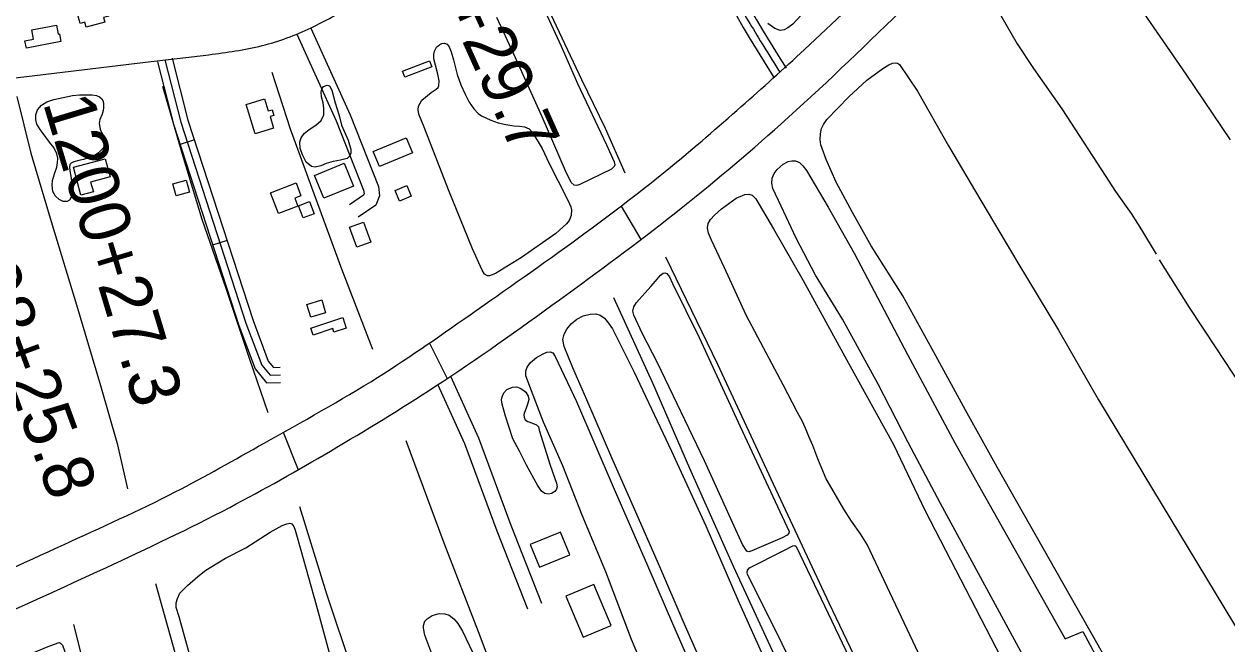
# Model space of a CAD drawing. Extents: x 3855477 to 3893699, y 299188 to 325115.
# Drawn here: x 3872790 to 3875171, y 308792 to 310019 of the extents above; entities that cross this region are included whole.
import ezdxf

# ---------------------------------------------------------------- set-up
doc = ezdxf.new("R2010")
doc.units = 0
for name, color, linetype in [('V-BLDG-OTLN', 7, 'Continuous'), ('V-ROAD-CNTR', 7, 'Continuous'), ('V-SITE-VEGE', 7, 'Continuous'), ('V-SURV-IDEN', 7, 'Continuous'), ('V-TOPO-SHOR', 7, 'Continuous')]:
    doc.layers.add(name, color=color, linetype=linetype)

msp = doc.modelspace()

# ---------------------------------------------------------------- linework, layer by layer
at = {"layer": 'V-BLDG-OTLN'}
for points in [[(3872894, 310044.4), (3872950.7, 310059.9), (3872957.5, 310034.9), (3872947.3, 310032.1), (3872949.8, 310022.9), (3872913, 310012.8), (3872910.3, 310022.8), (3872900.6, 310020.2)], [(3872862.8, 309984.8), (3872794.3, 309971.6), (3872791.5, 309985.9), (3872808.7, 309989.2), (3872805.1, 310007.4), (3872854.2, 310016.8), (3872857.6, 309999.1), (3872860, 309999.6)], [(3873597.3, 309934.4), (3873543.7, 309913.8), (3873539, 309925.8), (3873592.7, 309946.4)], [(3873247.6, 309801.7), (3873229.5, 309859.9), (3873265.6, 309871.1), (3873273.1, 309847.1), (3873280.7, 309849.5), (3873284.2, 309838.2), (3873276.7, 309835.9), (3873283.8, 309812.9)], [(3873558.7, 309764), (3873493.7, 309736.9), (3873481.2, 309766.9), (3873546.1, 309794.1)], [(3872887.4, 309735.5), (3872950.1, 309752.5), (3872959.9, 309716.6), (3872921.6, 309706.3), (3872926.9, 309686.9), (3872902.4, 309680.2)], [(3873364.8, 309719.5), (3873423.5, 309743.4), (3873441.7, 309698.5), (3873383.1, 309674.6)], [(3873110.7, 309710.2), (3873117.3, 309686.3), (3873091.1, 309679.1), (3873084.6, 309703.1)], [(3873277.6, 309685), (3873328.2, 309704.5), (3873338, 309679.2), (3873325.7, 309674.5), (3873331.7, 309658.8), (3873293.4, 309644.1)], [(3873556.2, 309678.6), (3873532.9, 309668.7), (3873524.2, 309689.5), (3873547.5, 309699.3)], [(3873364.3, 309643.7), (3873342.4, 309635.2), (3873333.1, 309659.2), (3873354.9, 309667.7)], [(3873461.8, 309626.9), (3873476.2, 309587.6), (3873448.5, 309577.4), (3873434.1, 309616.8)], [(3873379.3, 309472.9), (3873386.8, 309447.2), (3873357.5, 309438.6), (3873349.9, 309464.3)], [(3873357.4, 309417.3), (3873420.6, 309438.4), (3873427.7, 309417.1), (3873403.3, 309408.9), (3873400.8, 309416.6), (3873362, 309403.6)], [(3873870, 308968.2), (3873851.6, 309013.5), (3873792, 308989.3), (3873810.4, 308944.1)], [(3873896.9, 308805.5), (3873951.9, 308828.7), (3873917.7, 308909.9), (3873862.6, 308886.7)]]:
    msp.add_lwpolyline(points, close=True, dxfattribs=at)
at = {"layer": 'V-ROAD-CNTR'}
for p, q in [((3873127.1, 309789.7), (3873098.6, 309780.4)), ((3873191.7, 309590.9), (3873163.1, 309581.7))]:
    msp.add_line(p, q, dxfattribs=at)
for points in [[(3874165.2, 310296.3), (3874168.9, 310282.6), (3874172.3, 310270.2), (3874173.2, 310257.8), (3874171.9, 310244.3), (3874168.1, 310219.3), (3874164.7, 310192.8), (3874165.1, 310166.5), (3874167.8, 310140.8), (3874172, 310116.7), (3874177.3, 310092.9), (3874182.1, 310075.6), (3874188.7, 310058.3), (3874200.8, 310034.7), (3874213.7, 310012.4), (3874227.5, 309989.4), (3874274.3, 309913.1)], [(3874194.1, 310304.2), (3874197.8, 310290.4), (3874201.9, 310275.3), (3874203.3, 310257.6), (3874201.7, 310240.6), (3874197.9, 310215.1), (3874194.7, 310191.1), (3874195, 310168.3), (3874197.5, 310145), (3874201.4, 310122.5), (3874206.4, 310100.2), (3874210.6, 310084.9), (3874216.1, 310070.5), (3874227.1, 310049), (3874239.5, 310027.6), (3874253.2, 310005), (3874267, 309982.4), (3874282.9, 309957), (3874298.7, 309931.5)], [(3873357.3, 310011.2), (3873435.1, 309839.5), (3873491.3, 309697.7), (3873493.5, 309679.2), (3873486.1, 309660.7), (3873451.4, 309636.5)], [(3873330, 309998.7), (3873407.5, 309827.7), (3873461.9, 309690.3), (3873462.8, 309683.2), (3873461.6, 309680.2), (3873434.2, 309661.1)], [(3870407.9, 309638.5), (3871176.9, 309718.3), (3871625.5, 309776.4), (3872167.7, 309840.3), (3872558.4, 309887.1), (3873030.1, 309943.3), (3873155.3, 309958.3)], [(3873053.8, 309944.2), (3873085.5, 309820.6), (3873214.9, 309422.4), (3873247, 309336.4), (3873270, 309309.2), (3873297.6, 309309.9)], [(3873068.4, 309947.9), (3873099.9, 309824.8), (3873229.1, 309427.3), (3873260.2, 309344.1), (3873276.8, 309324.4), (3873297.2, 309324.9)], [(3873082.9, 309951.6), (3873114.3, 309829), (3873243.2, 309432.3), (3873273.3, 309351.8), (3873283.6, 309339.5), (3873296.9, 309339.9)], [(3873971.6, 309658.3), (3874010.9, 309592.6)], [(3873592.1, 309387.6), (3873627.6, 309317.7)], [(3873634.2, 309322.1), (3873689.5, 309200), (3873753.6, 309027), (3873814.2, 308872.7)], [(3873608.9, 309305.3), (3873661.7, 309188.6), (3873725.5, 309016.3), (3873786.3, 308861.7)], [(3873302.9, 309211), (3873332.6, 309136.9)]]:
    msp.add_lwpolyline(points, dxfattribs=at)
for points in [[(3873155.3, 309958.3), (3873261, 309976.4), (3873357.9, 310011.5), (3873429, 310051), (3873492.4, 310097.9), (3873550.5, 310153.2), (3873604.7, 310214.8), (3873664.6, 310286.4), (3873715.5, 310350.6), (3873757.9, 310393.2), (3873808.5, 310438.8), (3873873.3, 310487.8)], [(3874179.6, 310300.3), (3874187.1, 310272.7), (3874186.8, 310242.5), (3874179.7, 310191.9), (3874182.7, 310142.9), (3874191.9, 310096.6), (3874202.4, 310064.4), (3874226.6, 310020), (3874254.3, 309974.5), (3874286, 309923.6)], [(3871246, 308430.1), (3871456.8, 308465.5), (3871756, 308526.8), (3872125.9, 308626.4), (3872419.4, 308717.8), (3872694.2, 308826.9), (3872951.4, 308943.1), (3873197.2, 309062.5), (3873396.1, 309173.9), (3873603.2, 309301.5), (3873850.1, 309473.5), (3874076.9, 309643.6), (3874288.2, 309821.2), (3874524.7, 310044.2), (3874666.7, 310183.4)], [(3871306.7, 308516.8), (3871483.4, 308547.2), (3871799.6, 308615), (3872141.2, 308709.5), (3872363.6, 308783.1), (3872623.5, 308880.1), (3872867.9, 308988.6), (3873088.8, 309092.9), (3873264.9, 309189.6), (3873489.8, 309319.8), (3873684.7, 309452.1), (3873900.8, 309605.6), (3874069.5, 309735.8), (3874209.4, 309855.6), (3874334.7, 309968.6), (3874503.8, 310129.8)]]:
    msp.add_spline(points, degree=3, dxfattribs=at)
at = {"layer": 'V-SITE-VEGE'}
for points in [[(3873804.6, 310080.2), (3873853.4, 309975.3), (3873885.7, 309901.7), (3873942.7, 309780), (3873957.8, 309746.5), (3873959.3, 309740.3), (3873958.2, 309737.2), (3873952.6, 309731.6), (3873890.3, 309701.5), (3873884.3, 309699.7), (3873878.5, 309700), (3873873.2, 309705.4), (3873861.7, 309728.8), (3873815.7, 309835.2), (3873759.3, 309959.1), (3873725.8, 310031.7)], [(3874328.3, 310036.4), (3874311.6, 310019), (3874302, 310011.5), (3874294.8, 310007.3), (3874286.7, 310006.1), (3874275.9, 310010.4), (3874262.3, 310020.2)], [(3875238.7, 308221.1), (3874716.2, 309142.2), (3874653.6, 309255), (3874595, 309362.3), (3874529.3, 309480.9), (3874466.5, 309580.1), (3874430, 309646.3), (3874397.6, 309706.4), (3874377.5, 309750.7), (3874367.1, 309779.9), (3874365.6, 309790.3), (3874366.2, 309801.7), (3874368.7, 309812.4), (3874372.6, 309820.5), (3874379.2, 309830), (3874422.7, 309875.3), (3874458.1, 309907.8), (3874490, 309931), (3874502, 309938.1), (3874509.2, 309941.5), (3874514.2, 309942), (3874518.8, 309941.3), (3874522.9, 309939.2), (3874558.7, 309886.4), (3874620, 309777.7), (3874673.4, 309687.5), (3874756.9, 309546.7), (3874837.6, 309412.9), (3874916.8, 309275.1), (3875485.6, 308334.8)], [(3875097.6, 308161.1), (3874603.8, 309069.9), (3874540.1, 309190.7), (3874480.4, 309306), (3874410.2, 309435), (3874356.3, 309522), (3874318.4, 309595), (3874288.5, 309658.5), (3874272.4, 309693.3), (3874270, 309704.4), (3874271.1, 309714), (3874274.7, 309723.1), (3874280.7, 309731.2), (3874292.3, 309741.8), (3874302.3, 309746.7), (3874309.9, 309748.4), (3874316.8, 309748.5), (3874325, 309744.9), (3874331.6, 309738.6), (3874338.8, 309729.4), (3874381.7, 309656.7), (3874433.3, 309565.3), (3874538.7, 309364.7), (3874632.2, 309190.5), (3874679.4, 309106.6), (3874850.7, 308802.1), (3874886, 308816.5), (3875210, 308212.8)], [(3874899.2, 308057.7), (3874459.2, 308988.9), (3874445.6, 309010.2), (3874428.1, 309035), (3874412.6, 309059.1), (3874393.5, 309091.7), (3874377.6, 309119.1), (3874365.7, 309147), (3874361.2, 309158.7), (3874351.5, 309184.7), (3874343.6, 309202.8), (3874338.2, 309216.1), (3874331.5, 309231.2), (3874320.5, 309251.6), (3874292.8, 309305.3), (3874242.3, 309399.3), (3874219.2, 309442.6), (3874176.2, 309536.5), (3874150.9, 309591.2), (3874144.8, 309605.4), (3874142.9, 309615.8), (3874144.4, 309624), (3874148.9, 309632.3), (3874156.5, 309641.1), (3874170.4, 309653.3), (3874199.7, 309674.2), (3874217, 309681.6), (3874224.9, 309682.4), (3874231.1, 309680.3), (3874238.3, 309673), (3874273.5, 309613.5), (3874332.5, 309511.3), (3874421.7, 309348), (3874510.8, 309187), (3874573.7, 309055.5), (3875053.5, 308128)], [(3874520, 307871.7), (3874094.5, 308837.1), (3874048.4, 308944.7), (3873996.4, 309063.7), (3873953.4, 309160.7), (3873903.7, 309275.3), (3873876.2, 309338.4), (3873858.9, 309380.8), (3873856.6, 309394.7), (3873858.8, 309405.4), (3873864, 309414.9), (3873873.1, 309425.7), (3873884.3, 309435), (3873896.4, 309441.5), (3873910.6, 309444.7), (3873921.7, 309445.4), (3873930.2, 309442.9), (3873938.6, 309437.1), (3873946.7, 309427.2), (3873954.5, 309415.8), (3873997.7, 309330.1), (3874071.2, 309173.9), (3874139.6, 309026.1), (3874202.8, 308879.5), (3874632.4, 307923.4)], [(3873130.4, 308724.2), (3873096.8, 308846), (3873091.2, 308864.4), (3873090.7, 308873.2), (3873093.2, 308882.4), (3873098.4, 308892.4), (3873113.6, 308907.6), (3873133.7, 308925.6), (3873149.4, 308938.1), (3873188.8, 308962.2), (3873228.6, 308982.1), (3873277.3, 309013.6), (3873300.7, 309026.7), (3873309.8, 309030.1), (3873315.6, 309031.1), (3873319.6, 309029.6), (3873323.9, 309024.5), (3873326.5, 309017.4), (3873337.8, 308977.8), (3873368.1, 308869.7), (3873395, 308769.7)]]:
    msp.add_lwpolyline(points, dxfattribs=at)
for points in [[(3873829.4, 309743.3), (3873863.4, 309675.9), (3873869.7, 309663.2), (3873871.9, 309657.5), (3873873.3, 309651.4), (3873872.9, 309639.9), (3873868.7, 309629.9), (3873863.9, 309623.9), (3873842.2, 309604.7), (3873774.4, 309556.9), (3873722.8, 309525.2), (3873711.4, 309520.7), (3873707.3, 309520.4), (3873701.4, 309524.1), (3873696.7, 309531.8), (3873677.8, 309573.9), (3873630.3, 309691), (3873582.1, 309814.9), (3873571.5, 309840.9), (3873570.1, 309849.4), (3873570.8, 309856.7), (3873577.5, 309868.6), (3873595.8, 309883.3), (3873605.8, 309890.2), (3873609.4, 309893.6), (3873610.9, 309897.5), (3873611.3, 309906.7), (3873609.1, 309919.6), (3873604.2, 309937.5), (3873601.3, 309950.5), (3873601.1, 309958.7), (3873602.3, 309965.5), (3873606.1, 309973), (3873613, 309978.7), (3873617.1, 309980.4), (3873622.4, 309980.9), (3873627.4, 309979), (3873631.4, 309973.9), (3873635.3, 309964), (3873639.8, 309948), (3873647.5, 309918.9), (3873654.6, 309899), (3873662.9, 309880.3), (3873670.8, 309864.5), (3873680, 309851.1), (3873688.9, 309841.8), (3873695.2, 309837.3), (3873713.6, 309828.9), (3873728.3, 309823.8), (3873743.7, 309819.9), (3873759.2, 309817.7), (3873770.9, 309817.1), (3873780.4, 309815.4), (3873789.8, 309811.4), (3873796.6, 309804.7), (3873815.5, 309772.7)], [(3873418.5, 309819.2), (3873431.2, 309789.5), (3873434.3, 309779.9), (3873436.4, 309771.4), (3873437, 309763.2), (3873435, 309758.1), (3873429.1, 309753), (3873416.3, 309749.8), (3873401.5, 309746.9), (3873388, 309742.9), (3873377.6, 309738.3), (3873366.3, 309735.7), (3873358.6, 309737.2), (3873348.4, 309745.6), (3873341.5, 309758.6), (3873336.4, 309772.8), (3873335.7, 309785.6), (3873338.1, 309793.8), (3873344.4, 309802.7), (3873354, 309810.5), (3873367.5, 309819.1), (3873378.2, 309828), (3873383.5, 309839.1), (3873383.5, 309852.2), (3873381.9, 309863), (3873378.8, 309875.1), (3873378.1, 309884.3), (3873379.1, 309889.9), (3873382.8, 309895.4), (3873389.6, 309898.1), (3873394.3, 309896.5), (3873399.1, 309888.1), (3873405.6, 309863.3), (3873413.7, 309838.2)], [(3872944.1, 309840.9), (3872939.5, 309830.3), (3872938.5, 309822.2), (3872940.1, 309811.1), (3872943.1, 309804.5), (3872948.4, 309795.6), (3872951.4, 309788.5), (3872951, 309781.3), (3872945.4, 309772.9), (3872937, 309764), (3872928.8, 309758.2), (3872918.2, 309754.1), (3872907.3, 309751), (3872898, 309748.7), (3872888, 309746.2), (3872883.1, 309743.5), (3872880.7, 309741.1), (3872879.4, 309736.4), (3872880.4, 309728.4), (3872882.5, 309717.9), (3872884.4, 309703.4), (3872885.3, 309684.1), (3872883.7, 309677.5), (3872880, 309670.7), (3872874.9, 309667.8), (3872867.5, 309668.1), (3872859, 309671.8), (3872851.8, 309678.3), (3872847, 309687.6), (3872845.3, 309700.4), (3872846.2, 309709.7), (3872850.1, 309722.9), (3872854.4, 309735.8), (3872856.1, 309744.4), (3872856.5, 309753.7), (3872854.7, 309762.3), (3872848.4, 309774.4), (3872840.3, 309785.3), (3872827.4, 309802.2), (3872821.5, 309810.1), (3872815.2, 309821), (3872812.8, 309829.7), (3872813, 309839.5), (3872816.3, 309849.1), (3872824, 309858.7), (3872835.1, 309865.2), (3872848.7, 309869.8), (3872866.9, 309873.4), (3872885.6, 309877.3), (3872899.4, 309878.9), (3872924.3, 309878.7), (3872933.3, 309877.5), (3872939.2, 309875.3), (3872943.9, 309871.3), (3872946.4, 309866.1), (3872947.3, 309860.6), (3872947.1, 309853.2), (3872946.6, 309847.7)], [(3874126.5, 309398.9), (3874207.5, 309222.8), (3874304.4, 309014.9), (3874303.7, 309011.6), (3874300.7, 309007.7), (3874290.3, 309002.2), (3874230.8, 308976.2), (3874224.7, 308974.5), (3874220.4, 308975.9), (3874211.9, 308989.3), (3874136.6, 309154.8), (3874044, 309348.6), (3874013.3, 309407.2), (3873996.7, 309442.9), (3873995, 309451.1), (3873996.8, 309459.5), (3874002.4, 309468.2), (3874030.5, 309499.4), (3874039.7, 309510.4), (3874049.9, 309522.1), (3874054.7, 309526.2), (3874058.5, 309526.8), (3874062.5, 309525.2), (3874067.4, 309518.5), (3874073.5, 309505.5)], [(3873883.7, 309272), (3873955.8, 309103.3), (3874023.8, 308947.5), (3874075.2, 308828), (3874498, 307863.4), (3874409.8, 307813.8), (3873992.2, 308800.8), (3873941.3, 308934.9), (3873894.5, 309047), (3873856.5, 309145), (3873817.9, 309230.8), (3873794.6, 309293), (3873783.4, 309323), (3873783.4, 309332.5), (3873785.8, 309340.1), (3873792.2, 309349.3), (3873804.2, 309359), (3873817.3, 309366.4), (3873824.6, 309369.7), (3873831.5, 309370), (3873836.6, 309368), (3873841.3, 309361)], [(3873809.7, 309215.2), (3873831.6, 309145.9), (3873843.9, 309110.3), (3873844.9, 309103.1), (3873843.6, 309098.4), (3873840.8, 309094), (3873834.1, 309089.8), (3873828.3, 309088.7), (3873820.9, 309089.9), (3873814.1, 309094.6), (3873806, 309106.2), (3873784.7, 309146.1), (3873770.8, 309173.4), (3873757.7, 309197.8), (3873743.2, 309243.1), (3873736, 309266.7), (3873735, 309275.3), (3873736, 309281.3), (3873739.9, 309289.4), (3873745.6, 309295.5), (3873756.9, 309300.1), (3873764.6, 309300.9), (3873772.2, 309298.6), (3873779.2, 309293.9), (3873783.3, 309290.4), (3873787.6, 309282.7), (3873788.8, 309276.1), (3873787.2, 309268.4), (3873783.8, 309258.6), (3873780.2, 309250.1), (3873779.2, 309245.6), (3873779.6, 309240.8), (3873782, 309236), (3873786.8, 309232.4), (3873796.2, 309229.3), (3873804, 309226.1), (3873807.9, 309221.6)], [(3874347.1, 308924.5), (3874568.5, 308460.9), (3874480.3, 308411.3), (3874243.1, 308887.8), (3874222.2, 308929.8), (3874221.5, 308933.5), (3874222.2, 308937.9), (3874226.1, 308942.7), (3874292.4, 308976.7), (3874311.8, 308986.2), (3874315.6, 308986.7), (3874318, 308985.3)], [(3873710.8, 308677.6), (3874092.3, 307654.6), (3874028.4, 307609.1), (3873640.8, 308647.5), (3873616.8, 308713.9), (3873595.2, 308777.6), (3873583.4, 308809.3), (3873580.3, 308823.1), (3873580.6, 308828.7), (3873583.2, 308837.1), (3873587.5, 308841.9), (3873598, 308848.6), (3873611.8, 308852.4), (3873623, 308852), (3873631.1, 308849.1), (3873640.7, 308841.8), (3873648.8, 308832.7), (3873657.8, 308817.4), (3873684.7, 308760.4), (3873694.4, 308736.1), (3873700.2, 308716)], [(3872961.2, 308413.1), (3873303.1, 307106.7), (3873322.9, 307007.4), (3873115.7, 306835.8), (3872752, 308377.6), (3872729.8, 308470.3), (3872704.4, 308575), (3872678.9, 308669.6), (3872672.9, 308690.5), (3872670.8, 308701.2), (3872670.6, 308703.2), (3872671.5, 308709.3), (3872672.1, 308711.1), (3872677.8, 308717.2), (3872761.5, 308755.6), (3872837.3, 308786.9), (3872857.1, 308794.5), (3872859.8, 308794.7), (3872861.8, 308793.9), (3872865.9, 308789.5), (3872869.9, 308778.2), (3872906.9, 308630.4), (3872937.1, 308508.7)]]:
    msp.add_lwpolyline(points, close=True, dxfattribs=at)
at = {"layer": 'V-TOPO-SHOR'}
for points in [[(3874841.8, 310275), (3874922.5, 310159.3), (3874999.9, 310049.7), (3875089.7, 309920), (3875177.6, 309790.1)], [(3873815.2, 310075), (3873893.6, 309909.4), (3873940.1, 309812.7), (3873979.1, 309724.8)], [(3874701.3, 310075.8), (3874756, 309980), (3874788.3, 309930.8), (3874844.1, 309851.3), (3874923.1, 309730.6), (3874950.4, 309687.8), (3874981.7, 309644.3), (3875002.2, 309611.6), (3875031.1, 309563.5)], [(3873280.1, 309923.8), (3873316.5, 309811.9), (3873358.9, 309696.5), (3873418.1, 309534.8), (3873479.8, 309375.9)], [(3873063.7, 309896.4), (3873101.5, 309766.4), (3873141.5, 309632.7), (3873189.1, 309496), (3873236, 309355.5), (3873272.2, 309250.1)], [(3872775.6, 309875.4), (3872803.4, 309763.8), (3872845.5, 309621.8), (3872893.3, 309463.1), (3872941.1, 309303.5), (3872973.8, 309188.6), (3872994.6, 309099.4)], [(3874059.7, 309558.2), (3874162.5, 309345.8), (3874273, 309109.2), (3874383.2, 308873.3), (3874467.4, 308696.6), (3874542.3, 308537.5), (3874630.2, 308350.7), (3874705.1, 308193.8), (3874749.8, 308093.5), (3874793.8, 307999.1)], [(3875036.9, 309552.2), (3875096.4, 309457.9), (3875149.2, 309378.2), (3875215.3, 309277.9), (3875296.3, 309147.3), (3875368.2, 309038.4), (3875441.6, 308923.6), (3875540.6, 308765.5), (3875662, 308577.3)], [(3873956.9, 309478.1), (3874034.2, 309308.8), (3874106.9, 309140.3), (3874194.3, 308944.9), (3874286.4, 308745.1), (3874376.6, 308542.4), (3874463.1, 308346.6), (3874552.7, 308154.6), (3874601.1, 308044), (3874648.6, 307925.7)], [(3873545.4, 309194.5), (3873621, 308992.2), (3873688.8, 308816.6), (3873749, 308657), (3873809.4, 308493.1), (3873870.5, 308323), (3873932.1, 308158.3), (3873999.6, 307980.4), (3874074.5, 307783.4), (3874119.8, 307670.6)], [(3873334.9, 309064.3), (3873388.6, 308891.1), (3873439, 308739.7), (3873486.5, 308600.6), (3873534.7, 308451.3), (3873588.2, 308291.7), (3873644.5, 308121.9), (3873690.4, 307984.3), (3873736.2, 307850), (3873788, 307695.6), (3873837.2, 307544.2), (3873868.4, 307450.6)], [(3873049.9, 308911.8), (3873097.8, 308742), (3873148, 308569.5), (3873193.6, 308406.2), (3873241.3, 308242.2), (3873285.3, 308081.9), (3873328.2, 307937.4), (3873370.3, 307794.2), (3873412.4, 307655), (3873453.3, 307519.9), (3873500, 307359.1)], [(3872887.8, 308830.6), (3872927.8, 308671.1), (3872968.6, 308504.8), (3873007.4, 308353), (3873052.3, 308174.2), (3873097.6, 307992.9), (3873144.9, 307820.8), (3873194.5, 307618.9), (3873260.6, 307354.1)]]:
    msp.add_lwpolyline(points, dxfattribs=at)

# ---------------------------------------------------------------- texts
at = {"layer": 'V-SURV-IDEN'}
for s, rotation, p in [('1209+29.7', 294.2008, (3873501.6, 310330.3)), ('1200+27.3', 286.8157, (3872826.6, 309863.3)), ('1198+25.8', 290.0886, (3872625, 309668.4))]:
    msp.add_text(s, height=100, rotation=rotation, dxfattribs=at).set_placement(p)

doc.saveas('drawing.dxf')
